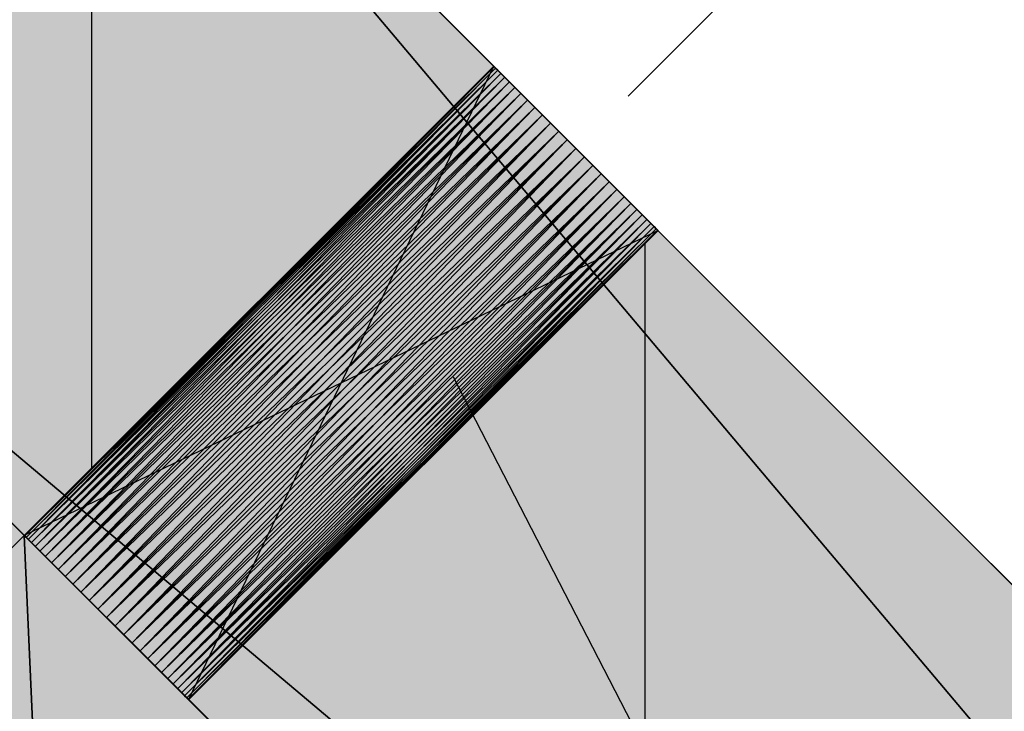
# Model space of a CAD drawing. Header units: millimetres. Extents: x 40580 to 559114, y -343730 to 81020.
# Tile 312 of 656: x 355514 to 355781, y -70669 to -70481. Entities that reach past the tile are written whole.
import ezdxf

# ---------------------------------------------------------------- set-up
doc = ezdxf.new("R2010")
doc.units = ezdxf.units.MM
doc.linetypes.add('______11', pattern=[500, 400, -50, 0, -50])
doc.linetypes.add('______5', pattern=[1100, 800, -100, 100, -100])
for name, color, linetype in [('____________', 7, 'Continuous'), ('_________________', 7, 'Continuous'), ('______________________', 7, 'Continuous'), ('_________________________0', 7, 'Continuous'), ('__________________________', 22, 'Continuous')]:
    doc.layers.add(name, color=color, linetype=linetype)

msp = doc.modelspace()

# ---------------------------------------------------------------- hatches: boundary and pattern name
at = {"layer": '____________', "linetype": 'Continuous'}
h = msp.add_hatch(color=9, dxfattribs=at)
h.paths.add_polyline_path([(355559.39, -70665.84), (356879.56, -71986), (357006.84, -71858.73), (355686.67, -70538.56)])
h.paths.add_polyline_path([(355387.56, -70494.01), (355514.84, -70621.29), (355642.12, -70494.01), (355514.84, -70366.73)])
msp.add_hatch(color=9, dxfattribs=at).paths.add_polyline_path([(354454.18, -71681.95), (355514.84, -70621.29), (355387.56, -70494.01), (354326.9, -71554.67)])

# ---------------------------------------------------------------- linework, layer by layer
at = {"layer": '____________', "color": 253, "linetype": '______5'}
msp.add_line((355533.15, -70602.98), (355533.15, -70385.04), dxfattribs=at)
at = {"layer": '____________', "color": 253, "linetype": '______11'}
msp.add_line((355683.15, -70789.6), (355683.15, -70542.07), dxfattribs=at)
at = {"layer": '_________________', "color": 254, "linetype": 'Continuous'}
for points in [[(355514.84, -72884.03), (354383.47, -71752.66), (355514.84, -70621.29)], [(355514.84, -72884.03), (355514.84, -70621.29), (355620.91, -72990.1)], [(355620.91, -72990.1), (355514.84, -70621.29), (355620.91, -70727.35)]]:
    msp.add_solid(points, dxfattribs=at)
at = {"layer": '______________________', "color": 253, "linetype": 'Continuous'}
msp.add_line((355678.54, -70502.14), (355973.7, -70206.98), dxfattribs=at)
at = {"layer": '_________________________0', "color": 7, "linetype": 'Continuous'}
msp.add_line((355631.16, -70578.25), (355861.84, -71026.36), dxfattribs=at)
at = {"layer": '__________________________', "color": 180, "linetype": 'Continuous'}
for p, q in [((355514.84, -70621.29), (355642.12, -70494.01)), ((355559.39, -70665.84), (355642.12, -70494.01)), ((355642.12, -70494.01), (355686.67, -70538.56)), ((355686.67, -70538.56), (355514.84, -70621.29)), ((355686.67, -70538.56), (355559.39, -70665.84)), ((355559.39, -70665.84), (355514.84, -70621.29))]:
    msp.add_line(p, q, dxfattribs=at)
at = {"layer": '__________________________', "color": 171, "linetype": 'Continuous'}
for points in [[(355642.12, -70583.1), (355559.39, -70576.74), (355642.12, -70494.01)], [(355642.12, -70583.1), (355642.12, -70494.01), (355686.67, -70538.56)], [(355559.39, -70665.84), (355514.84, -70621.29), (355559.39, -70576.74)], [(355559.39, -70665.84), (355559.39, -70576.74), (355642.12, -70583.1)]]:
    msp.add_solid(points, dxfattribs=at)

# ---------------------------------------------------------------- meshes
at = {"layer": '____________', "color": 7, "linetype": 'Continuous'}
mesh = msp.add_polyface(dxfattribs=at)
corners = [(356250.23, -66378.65, -740), (356038.1, -66590.78, -740), (356038.1, -66590.78, -900), (356250.23, -66378.65, -900), (356250.23, -66378.65, -3800), (352332.86, -70296.02, -3800), (352332.86, -70296.02, -1600), (351625.75, -71003.13, -1600), (351625.75, -71003.13, -3800), (350494.38, -72134.5, -3800), (350494.38, -72134.5, -350), (355175.43, -67453.45, -350), (355175.43, -67453.45, -650), (355528.98, -67099.9, -650), (355528.98, -67099.9, -350), (356250.23, -66378.65, -350), (353160.18, -69468.7, -3000), (352594.49, -70034.39, -3000), (352594.49, -70034.39, -3400), (353160.18, -69468.7, -3400)]
mesh.append_faces([[corners[k] for k in face] for face in [(13, 1, 17), (6, 12, 17), (16, 2, 4)]], dxfattribs={"vtx0": -1, "vtx1": -1, "vtx2": -1, "color": 7})
mesh.append_faces([[corners[k] for k in face] for face in [(12, 6, 7), (2, 16, 17), (17, 5, 6)]], dxfattribs={"vtx0": -1, "vtx2": -1, "color": 7})
mesh.append_faces([[corners[k] for k in face] for face in [(14, 15, 1), (13, 14, 1), (11, 12, 7), (10, 11, 7), (7, 8, 10), (1, 2, 17), (12, 13, 17), (17, 18, 5), (18, 19, 5), (4, 5, 19), (19, 16, 4)]], dxfattribs={"vtx1": -1, "vtx2": -1, "color": 7})
mesh.append_faces([[corners[k] for k in face] for face in [(15, 0, 1), (8, 9, 10), (2, 3, 4)]], dxfattribs={"vtx2": -1, "color": 7})
mesh = msp.add_polyface(dxfattribs=at)
corners = [(356377.51, -66505.93, -350), (355656.26, -67227.18, -350), (355656.26, -67227.18, -650), (355302.71, -67580.73, -650), (355302.71, -67580.73, -350), (350621.66, -72261.78, -350), (350621.66, -72261.78, -3800), (351753.03, -71130.41, -3800), (351753.03, -71130.41, -1600), (352460.14, -70423.3, -1600), (352460.14, -70423.3, -3800), (356377.51, -66505.93, -3800), (356377.51, -66505.93, -900), (356165.38, -66718.06, -900), (356165.38, -66718.06, -740), (356377.51, -66505.93, -740), (352721.77, -70161.67, -3000), (353287.45, -69595.98, -3000), (353287.45, -69595.98, -3400), (352721.77, -70161.67, -3400)]
mesh.append_faces([[corners[k] for k in face] for face in [(13, 2, 11), (17, 2, 9), (11, 2, 18)]], dxfattribs={"vtx0": -1, "vtx1": -1, "vtx2": -1, "color": 7})
mesh.append_faces([[corners[k] for k in face] for face in [(18, 10, 11)]], dxfattribs={"vtx0": -1, "vtx2": -1, "color": 7})
mesh.append_faces([[corners[k] for k in face] for face in [(5, 6, 8), (8, 9, 5), (13, 14, 2), (15, 0, 2), (14, 15, 2), (9, 10, 16), (2, 3, 9), (16, 17, 9), (17, 18, 2), (18, 19, 10), (19, 16, 10), (4, 5, 9), (3, 4, 9)]], dxfattribs={"vtx1": -1, "vtx2": -1, "color": 7})
mesh.append_faces([[corners[k] for k in face] for face in [(6, 7, 8), (11, 12, 13), (0, 1, 2)]], dxfattribs={"vtx2": -1, "color": 7})
mesh = msp.add_polyface(dxfattribs=at)
corners = [(355387.56, -70494.01, -3800), (355514.84, -70366.73, -3800), (357006.84, -71858.73, -3800), (356879.56, -71986, -3800)]
mesh.append_faces([[corners[k] for k in face] for face in [(1, 2, 0)]], dxfattribs={"vtx1": -1, "color": 7})
mesh.append_faces([[corners[k] for k in face] for face in [(2, 3, 0)]], dxfattribs={"vtx2": -1, "color": 7})
mesh = msp.add_polyface(dxfattribs=at)
corners = [(355514.84, -70366.73, -350), (355387.56, -70494.01, -350), (356879.56, -71986, -350), (357006.84, -71858.73, -350)]
mesh.append_faces([[corners[k] for k in face] for face in [(1, 2, 0)]], dxfattribs={"vtx1": -1, "color": 7})
mesh.append_faces([[corners[k] for k in face] for face in [(2, 3, 0)]], dxfattribs={"vtx2": -1, "color": 7})
mesh = msp.add_polyface(dxfattribs=at)
corners = [(355514.84, -70366.73, -3800), (355387.56, -70494.01, -3800), (355387.56, -70494.01, -350), (355514.84, -70366.73, -350)]
mesh.append_faces([[corners[k] for k in face] for face in [(1, 2, 0)]], dxfattribs={"vtx1": -1, "color": 7})
mesh.append_faces([[corners[k] for k in face] for face in [(2, 3, 0)]], dxfattribs={"vtx2": -1, "color": 7})
mesh = msp.add_polyface(dxfattribs=at)
corners = [(357006.84, -71858.73, -3800), (355514.84, -70366.73, -3800), (355514.84, -70366.73, -350), (357006.84, -71858.73, -350), (355675.53, -70527.42, -1541.22), (355666.72, -70518.61, -1537.17), (355657.51, -70509.4, -1538.54), (355649.49, -70501.38, -1545.09), (355644.05, -70495.94, -1555.69), (355642.12, -70494.01, -1568.5), (355644.05, -70495.94, -1581.31), (355649.49, -70501.38, -1591.91), (355657.51, -70509.4, -1598.46), (355666.72, -70518.61, -1599.83), (355675.53, -70527.42, -1595.78), (355682.41, -70534.3, -1587.02), (355686.18, -70538.07, -1575.05), (355686.18, -70538.07, -1561.95), (355682.41, -70534.3, -1549.98)]
mesh.append_faces([[corners[k] for k in face] for face in [(15, 3, 1)]], dxfattribs={"vtx0": -1, "vtx1": -1, "vtx2": -1, "color": 7})
mesh.append_faces([[corners[k] for k in face] for face in [(2, 4, 5), (18, 2, 3)]], dxfattribs={"vtx0": -1, "vtx2": -1, "color": 7})
mesh.append_faces([[corners[k] for k in face] for face in [(5, 6, 2), (6, 7, 2), (7, 8, 2), (8, 9, 2), (1, 2, 9), (9, 10, 1), (10, 11, 1), (11, 12, 1), (12, 13, 1), (13, 14, 1), (14, 15, 1), (15, 16, 3), (16, 17, 3), (17, 18, 3), (18, 4, 2)]], dxfattribs={"vtx1": -1, "vtx2": -1, "color": 7})
mesh.append_faces([[corners[k] for k in face] for face in [(3, 0, 1)]], dxfattribs={"vtx2": -1, "color": 7})
mesh = msp.add_polyface(dxfattribs=at)
corners = [(354383.47, -71752.66, -3800), (354256.19, -71625.38, -3800), (355387.56, -70494.01, -3800), (355514.84, -70621.29, -3800)]
mesh.append_faces([[corners[k] for k in face] for face in [(1, 2, 0)]], dxfattribs={"vtx1": -1, "color": 7})
mesh.append_faces([[corners[k] for k in face] for face in [(2, 3, 0)]], dxfattribs={"vtx2": -1, "color": 7})
mesh = msp.add_polyface(dxfattribs=at)
corners = [(355387.56, -70494.01, -350), (354326.9, -71554.67, -350), (354454.18, -71681.95, -350), (355514.84, -70621.29, -350)]
mesh.append_faces([[corners[k] for k in face] for face in [(1, 2, 0)]], dxfattribs={"vtx1": -1, "color": 7})
mesh.append_faces([[corners[k] for k in face] for face in [(2, 3, 0)]], dxfattribs={"vtx2": -1, "color": 7})
mesh = msp.add_polyface(dxfattribs=at)
corners = [(355387.56, -70494.01, -3800), (356879.56, -71986, -3800), (356879.56, -71986, -350), (355387.56, -70494.01, -350), (355550.21, -70656.65, -1593.98), (355541.75, -70648.19, -1599.31), (355532.48, -70638.93, -1599.31), (355524.02, -70630.47, -1593.98), (355517.83, -70624.27, -1584.25), (355514.96, -70621.41, -1571.79), (355515.93, -70622.38, -1558.77), (355520.56, -70627.01, -1547.42), (355528.06, -70634.5, -1539.72), (355537.12, -70643.56, -1537), (355546.17, -70652.62, -1539.72), (355553.67, -70660.12, -1547.42), (355558.3, -70664.75, -1558.77), (355559.27, -70665.71, -1571.79), (355556.4, -70662.85, -1584.25)]
mesh.append_faces([[corners[k] for k in face] for face in [(4, 0, 2)]], dxfattribs={"vtx0": -1, "vtx1": -1, "vtx2": -1, "color": 7})
mesh.append_faces([[corners[k] for k in face] for face in [(0, 4, 5), (9, 3, 0), (16, 2, 3)]], dxfattribs={"vtx0": -1, "vtx2": -1, "color": 7})
mesh.append_faces([[corners[k] for k in face] for face in [(5, 6, 0), (6, 7, 0), (7, 8, 0), (8, 9, 0), (9, 10, 3), (10, 11, 3), (11, 12, 3), (12, 13, 3), (13, 14, 3), (14, 15, 3), (15, 16, 3), (16, 17, 2), (17, 18, 2), (18, 4, 2)]], dxfattribs={"vtx1": -1, "vtx2": -1, "color": 7})
mesh.append_faces([[corners[k] for k in face] for face in [(0, 1, 2)]], dxfattribs={"vtx2": -1, "color": 7})
mesh = msp.add_polyface(dxfattribs=at)
corners = [(355514.84, -70621.29, -3800), (355387.56, -70494.01, -3800), (355387.56, -70494.01, -350), (355514.84, -70621.29, -350)]
mesh.append_faces([[corners[k] for k in face] for face in [(1, 2, 0)]], dxfattribs={"vtx1": -1, "color": 7})
mesh.append_faces([[corners[k] for k in face] for face in [(2, 3, 0)]], dxfattribs={"vtx2": -1, "color": 7})
mesh = msp.add_polyface(dxfattribs=at)
corners = [(355642.24, -70494.13, -1571.79), (355642.12, -70494.01, -1568.5), (355514.84, -70621.29, -1568.5), (355514.96, -70621.41, -1571.79)]
mesh.append_faces([[corners[k] for k in face] for face in [(1, 2, 0)]], dxfattribs={"vtx1": -1, "color": 7})
mesh.append_faces([[corners[k] for k in face] for face in [(2, 3, 0)]], dxfattribs={"vtx2": -1, "color": 7})
mesh = msp.add_polyface(dxfattribs=at)
corners = [(355642.12, -70494.01, -1568.5), (355642.24, -70494.13, -1565.21), (355514.96, -70621.41, -1565.21), (355514.84, -70621.29, -1568.5)]
mesh.append_faces([[corners[k] for k in face] for face in [(1, 2, 0)]], dxfattribs={"vtx1": -1, "color": 7})
mesh.append_faces([[corners[k] for k in face] for face in [(2, 3, 0)]], dxfattribs={"vtx2": -1, "color": 7})
mesh = msp.add_polyface(dxfattribs=at)
corners = [(355642.61, -70494.5, -1575.05), (355642.24, -70494.13, -1571.79), (355514.96, -70621.41, -1571.79), (355515.33, -70621.78, -1575.05)]
mesh.append_faces([[corners[k] for k in face] for face in [(1, 2, 0)]], dxfattribs={"vtx1": -1, "color": 7})
mesh.append_faces([[corners[k] for k in face] for face in [(2, 3, 0)]], dxfattribs={"vtx2": -1, "color": 7})
mesh = msp.add_polyface(dxfattribs=at)
corners = [(355642.24, -70494.13, -1565.21), (355642.61, -70494.5, -1561.95), (355515.33, -70621.78, -1561.95), (355514.96, -70621.41, -1565.21)]
mesh.append_faces([[corners[k] for k in face] for face in [(1, 2, 0)]], dxfattribs={"vtx1": -1, "color": 7})
mesh.append_faces([[corners[k] for k in face] for face in [(2, 3, 0)]], dxfattribs={"vtx2": -1, "color": 7})
mesh = msp.add_polyface(dxfattribs=at)
corners = [(355643.21, -70495.1, -1578.23), (355642.61, -70494.5, -1575.05), (355515.33, -70621.78, -1575.05), (355515.93, -70622.38, -1578.23)]
mesh.append_faces([[corners[k] for k in face] for face in [(1, 2, 0)]], dxfattribs={"vtx1": -1, "color": 7})
mesh.append_faces([[corners[k] for k in face] for face in [(2, 3, 0)]], dxfattribs={"vtx2": -1, "color": 7})
mesh = msp.add_polyface(dxfattribs=at)
corners = [(355642.61, -70494.5, -1561.95), (355643.21, -70495.1, -1558.77), (355515.93, -70622.38, -1558.77), (355515.33, -70621.78, -1561.95)]
mesh.append_faces([[corners[k] for k in face] for face in [(1, 2, 0)]], dxfattribs={"vtx1": -1, "color": 7})
mesh.append_faces([[corners[k] for k in face] for face in [(2, 3, 0)]], dxfattribs={"vtx2": -1, "color": 7})
mesh = msp.add_polyface(dxfattribs=at)
corners = [(355644.05, -70495.94, -1581.31), (355643.21, -70495.1, -1578.23), (355515.93, -70622.38, -1578.23), (355516.77, -70623.21, -1581.31)]
mesh.append_faces([[corners[k] for k in face] for face in [(1, 2, 0)]], dxfattribs={"vtx1": -1, "color": 7})
mesh.append_faces([[corners[k] for k in face] for face in [(2, 3, 0)]], dxfattribs={"vtx2": -1, "color": 7})
mesh = msp.add_polyface(dxfattribs=at)
corners = [(355643.21, -70495.1, -1558.77), (355644.05, -70495.94, -1555.69), (355516.77, -70623.21, -1555.69), (355515.93, -70622.38, -1558.77)]
mesh.append_faces([[corners[k] for k in face] for face in [(1, 2, 0)]], dxfattribs={"vtx1": -1, "color": 7})
mesh.append_faces([[corners[k] for k in face] for face in [(2, 3, 0)]], dxfattribs={"vtx2": -1, "color": 7})
mesh = msp.add_polyface(dxfattribs=at)
corners = [(355645.1, -70496.99, -1584.25), (355644.05, -70495.94, -1581.31), (355516.77, -70623.21, -1581.31), (355517.83, -70624.27, -1584.25)]
mesh.append_faces([[corners[k] for k in face] for face in [(1, 2, 0)]], dxfattribs={"vtx1": -1, "color": 7})
mesh.append_faces([[corners[k] for k in face] for face in [(2, 3, 0)]], dxfattribs={"vtx2": -1, "color": 7})
mesh = msp.add_polyface(dxfattribs=at)
corners = [(355644.05, -70495.94, -1555.69), (355645.1, -70496.99, -1552.75), (355517.83, -70624.27, -1552.75), (355516.77, -70623.21, -1555.69)]
mesh.append_faces([[corners[k] for k in face] for face in [(1, 2, 0)]], dxfattribs={"vtx1": -1, "color": 7})
mesh.append_faces([[corners[k] for k in face] for face in [(2, 3, 0)]], dxfattribs={"vtx2": -1, "color": 7})
mesh = msp.add_polyface(dxfattribs=at)
corners = [(355646.37, -70498.26, -1587.02), (355645.1, -70496.99, -1584.25), (355517.83, -70624.27, -1584.25), (355519.1, -70625.54, -1587.02)]
mesh.append_faces([[corners[k] for k in face] for face in [(1, 2, 0)]], dxfattribs={"vtx1": -1, "color": 7})
mesh.append_faces([[corners[k] for k in face] for face in [(2, 3, 0)]], dxfattribs={"vtx2": -1, "color": 7})
mesh = msp.add_polyface(dxfattribs=at)
corners = [(355645.1, -70496.99, -1552.75), (355646.37, -70498.26, -1549.98), (355519.1, -70625.54, -1549.98), (355517.83, -70624.27, -1552.75)]
mesh.append_faces([[corners[k] for k in face] for face in [(1, 2, 0)]], dxfattribs={"vtx1": -1, "color": 7})
mesh.append_faces([[corners[k] for k in face] for face in [(2, 3, 0)]], dxfattribs={"vtx2": -1, "color": 7})
mesh = msp.add_polyface(dxfattribs=at)
corners = [(355647.84, -70499.73, -1589.58), (355646.37, -70498.26, -1587.02), (355519.1, -70625.54, -1587.02), (355520.56, -70627.01, -1589.58)]
mesh.append_faces([[corners[k] for k in face] for face in [(1, 2, 0)]], dxfattribs={"vtx1": -1, "color": 7})
mesh.append_faces([[corners[k] for k in face] for face in [(2, 3, 0)]], dxfattribs={"vtx2": -1, "color": 7})
mesh = msp.add_polyface(dxfattribs=at)
corners = [(355646.37, -70498.26, -1549.98), (355647.84, -70499.73, -1547.42), (355520.56, -70627.01, -1547.42), (355519.1, -70625.54, -1549.98)]
mesh.append_faces([[corners[k] for k in face] for face in [(1, 2, 0)]], dxfattribs={"vtx1": -1, "color": 7})
mesh.append_faces([[corners[k] for k in face] for face in [(2, 3, 0)]], dxfattribs={"vtx2": -1, "color": 7})
mesh = msp.add_polyface(dxfattribs=at)
corners = [(355649.49, -70501.38, -1591.91), (355647.84, -70499.73, -1589.58), (355520.56, -70627.01, -1589.58), (355522.21, -70628.66, -1591.91)]
mesh.append_faces([[corners[k] for k in face] for face in [(1, 2, 0)]], dxfattribs={"vtx1": -1, "color": 7})
mesh.append_faces([[corners[k] for k in face] for face in [(2, 3, 0)]], dxfattribs={"vtx2": -1, "color": 7})
mesh = msp.add_polyface(dxfattribs=at)
corners = [(355647.84, -70499.73, -1547.42), (355649.49, -70501.38, -1545.09), (355522.21, -70628.66, -1545.09), (355520.56, -70627.01, -1547.42)]
mesh.append_faces([[corners[k] for k in face] for face in [(1, 2, 0)]], dxfattribs={"vtx1": -1, "color": 7})
mesh.append_faces([[corners[k] for k in face] for face in [(2, 3, 0)]], dxfattribs={"vtx2": -1, "color": 7})
mesh = msp.add_polyface(dxfattribs=at)
corners = [(355651.3, -70503.19, -1593.98), (355649.49, -70501.38, -1591.91), (355522.21, -70628.66, -1591.91), (355524.02, -70630.47, -1593.98)]
mesh.append_faces([[corners[k] for k in face] for face in [(1, 2, 0)]], dxfattribs={"vtx1": -1, "color": 7})
mesh.append_faces([[corners[k] for k in face] for face in [(2, 3, 0)]], dxfattribs={"vtx2": -1, "color": 7})
mesh = msp.add_polyface(dxfattribs=at)
corners = [(355649.49, -70501.38, -1545.09), (355651.3, -70503.19, -1543.02), (355524.02, -70630.47, -1543.02), (355522.21, -70628.66, -1545.09)]
mesh.append_faces([[corners[k] for k in face] for face in [(1, 2, 0)]], dxfattribs={"vtx1": -1, "color": 7})
mesh.append_faces([[corners[k] for k in face] for face in [(2, 3, 0)]], dxfattribs={"vtx2": -1, "color": 7})
mesh = msp.add_polyface(dxfattribs=at)
corners = [(355653.26, -70505.15, -1595.78), (355651.3, -70503.19, -1593.98), (355524.02, -70630.47, -1593.98), (355525.98, -70632.43, -1595.78)]
mesh.append_faces([[corners[k] for k in face] for face in [(1, 2, 0)]], dxfattribs={"vtx1": -1, "color": 7})
mesh.append_faces([[corners[k] for k in face] for face in [(2, 3, 0)]], dxfattribs={"vtx2": -1, "color": 7})
mesh = msp.add_polyface(dxfattribs=at)
corners = [(355651.3, -70503.19, -1543.02), (355653.26, -70505.15, -1541.22), (355525.98, -70632.43, -1541.22), (355524.02, -70630.47, -1543.02)]
mesh.append_faces([[corners[k] for k in face] for face in [(1, 2, 0)]], dxfattribs={"vtx1": -1, "color": 7})
mesh.append_faces([[corners[k] for k in face] for face in [(2, 3, 0)]], dxfattribs={"vtx2": -1, "color": 7})
mesh = msp.add_polyface(dxfattribs=at)
corners = [(355655.33, -70507.22, -1597.28), (355653.26, -70505.15, -1595.78), (355525.98, -70632.43, -1595.78), (355528.06, -70634.5, -1597.28)]
mesh.append_faces([[corners[k] for k in face] for face in [(1, 2, 0)]], dxfattribs={"vtx1": -1, "color": 7})
mesh.append_faces([[corners[k] for k in face] for face in [(2, 3, 0)]], dxfattribs={"vtx2": -1, "color": 7})
mesh = msp.add_polyface(dxfattribs=at)
corners = [(355653.26, -70505.15, -1541.22), (355655.33, -70507.22, -1539.72), (355528.06, -70634.5, -1539.72), (355525.98, -70632.43, -1541.22)]
mesh.append_faces([[corners[k] for k in face] for face in [(1, 2, 0)]], dxfattribs={"vtx1": -1, "color": 7})
mesh.append_faces([[corners[k] for k in face] for face in [(2, 3, 0)]], dxfattribs={"vtx2": -1, "color": 7})
mesh = msp.add_polyface(dxfattribs=at)
corners = [(355657.51, -70509.4, -1598.46), (355655.33, -70507.22, -1597.28), (355528.06, -70634.5, -1597.28), (355530.23, -70636.68, -1598.46)]
mesh.append_faces([[corners[k] for k in face] for face in [(1, 2, 0)]], dxfattribs={"vtx1": -1, "color": 7})
mesh.append_faces([[corners[k] for k in face] for face in [(2, 3, 0)]], dxfattribs={"vtx2": -1, "color": 7})
mesh = msp.add_polyface(dxfattribs=at)
corners = [(355655.33, -70507.22, -1539.72), (355657.51, -70509.4, -1538.54), (355530.23, -70636.68, -1538.54), (355528.06, -70634.5, -1539.72)]
mesh.append_faces([[corners[k] for k in face] for face in [(1, 2, 0)]], dxfattribs={"vtx1": -1, "color": 7})
mesh.append_faces([[corners[k] for k in face] for face in [(2, 3, 0)]], dxfattribs={"vtx2": -1, "color": 7})
mesh = msp.add_polyface(dxfattribs=at)
corners = [(355659.76, -70511.65, -1599.31), (355657.51, -70509.4, -1598.46), (355530.23, -70636.68, -1598.46), (355532.48, -70638.93, -1599.31)]
mesh.append_faces([[corners[k] for k in face] for face in [(1, 2, 0)]], dxfattribs={"vtx1": -1, "color": 7})
mesh.append_faces([[corners[k] for k in face] for face in [(2, 3, 0)]], dxfattribs={"vtx2": -1, "color": 7})
mesh = msp.add_polyface(dxfattribs=at)
corners = [(355657.51, -70509.4, -1538.54), (355659.76, -70511.65, -1537.69), (355532.48, -70638.93, -1537.69), (355530.23, -70636.68, -1538.54)]
mesh.append_faces([[corners[k] for k in face] for face in [(1, 2, 0)]], dxfattribs={"vtx1": -1, "color": 7})
mesh.append_faces([[corners[k] for k in face] for face in [(2, 3, 0)]], dxfattribs={"vtx2": -1, "color": 7})
mesh = msp.add_polyface(dxfattribs=at)
corners = [(355662.07, -70513.95, -1599.83), (355659.76, -70511.65, -1599.31), (355532.48, -70638.93, -1599.31), (355534.79, -70641.23, -1599.83)]
mesh.append_faces([[corners[k] for k in face] for face in [(1, 2, 0)]], dxfattribs={"vtx1": -1, "color": 7})
mesh.append_faces([[corners[k] for k in face] for face in [(2, 3, 0)]], dxfattribs={"vtx2": -1, "color": 7})
mesh = msp.add_polyface(dxfattribs=at)
corners = [(355659.76, -70511.65, -1537.69), (355662.07, -70513.95, -1537.17), (355534.79, -70641.23, -1537.17), (355532.48, -70638.93, -1537.69)]
mesh.append_faces([[corners[k] for k in face] for face in [(1, 2, 0)]], dxfattribs={"vtx1": -1, "color": 7})
mesh.append_faces([[corners[k] for k in face] for face in [(2, 3, 0)]], dxfattribs={"vtx2": -1, "color": 7})
mesh = msp.add_polyface(dxfattribs=at)
corners = [(355664.39, -70516.28, -1600), (355662.07, -70513.95, -1599.83), (355534.79, -70641.23, -1599.83), (355537.12, -70643.56, -1600)]
mesh.append_faces([[corners[k] for k in face] for face in [(1, 2, 0)]], dxfattribs={"vtx1": -1, "color": 7})
mesh.append_faces([[corners[k] for k in face] for face in [(2, 3, 0)]], dxfattribs={"vtx2": -1, "color": 7})
mesh = msp.add_polyface(dxfattribs=at)
corners = [(355662.07, -70513.95, -1537.17), (355664.39, -70516.28, -1537), (355537.12, -70643.56, -1537), (355534.79, -70641.23, -1537.17)]
mesh.append_faces([[corners[k] for k in face] for face in [(1, 2, 0)]], dxfattribs={"vtx1": -1, "color": 7})
mesh.append_faces([[corners[k] for k in face] for face in [(2, 3, 0)]], dxfattribs={"vtx2": -1, "color": 7})
mesh = msp.add_polyface(dxfattribs=at)
corners = [(355666.72, -70518.61, -1599.83), (355664.39, -70516.28, -1600), (355537.12, -70643.56, -1600), (355539.44, -70645.89, -1599.83)]
mesh.append_faces([[corners[k] for k in face] for face in [(1, 2, 0)]], dxfattribs={"vtx1": -1, "color": 7})
mesh.append_faces([[corners[k] for k in face] for face in [(2, 3, 0)]], dxfattribs={"vtx2": -1, "color": 7})
mesh = msp.add_polyface(dxfattribs=at)
corners = [(355664.39, -70516.28, -1537), (355666.72, -70518.61, -1537.17), (355539.44, -70645.89, -1537.17), (355537.12, -70643.56, -1537)]
mesh.append_faces([[corners[k] for k in face] for face in [(1, 2, 0)]], dxfattribs={"vtx1": -1, "color": 7})
mesh.append_faces([[corners[k] for k in face] for face in [(2, 3, 0)]], dxfattribs={"vtx2": -1, "color": 7})
mesh = msp.add_polyface(dxfattribs=at)
corners = [(355669.03, -70520.91, -1599.31), (355666.72, -70518.61, -1599.83), (355539.44, -70645.89, -1599.83), (355541.75, -70648.19, -1599.31)]
mesh.append_faces([[corners[k] for k in face] for face in [(1, 2, 0)]], dxfattribs={"vtx1": -1, "color": 7})
mesh.append_faces([[corners[k] for k in face] for face in [(2, 3, 0)]], dxfattribs={"vtx2": -1, "color": 7})
mesh = msp.add_polyface(dxfattribs=at)
corners = [(355666.72, -70518.61, -1537.17), (355669.03, -70520.91, -1537.69), (355541.75, -70648.19, -1537.69), (355539.44, -70645.89, -1537.17)]
mesh.append_faces([[corners[k] for k in face] for face in [(1, 2, 0)]], dxfattribs={"vtx1": -1, "color": 7})
mesh.append_faces([[corners[k] for k in face] for face in [(2, 3, 0)]], dxfattribs={"vtx2": -1, "color": 7})
mesh = msp.add_polyface(dxfattribs=at)
corners = [(355671.28, -70523.17, -1598.46), (355669.03, -70520.91, -1599.31), (355541.75, -70648.19, -1599.31), (355544, -70650.45, -1598.46)]
mesh.append_faces([[corners[k] for k in face] for face in [(1, 2, 0)]], dxfattribs={"vtx1": -1, "color": 7})
mesh.append_faces([[corners[k] for k in face] for face in [(2, 3, 0)]], dxfattribs={"vtx2": -1, "color": 7})
mesh = msp.add_polyface(dxfattribs=at)
corners = [(355669.03, -70520.91, -1537.69), (355671.28, -70523.17, -1538.54), (355544, -70650.45, -1538.54), (355541.75, -70648.19, -1537.69)]
mesh.append_faces([[corners[k] for k in face] for face in [(1, 2, 0)]], dxfattribs={"vtx1": -1, "color": 7})
mesh.append_faces([[corners[k] for k in face] for face in [(2, 3, 0)]], dxfattribs={"vtx2": -1, "color": 7})
mesh = msp.add_polyface(dxfattribs=at)
corners = [(355673.45, -70525.34, -1597.28), (355671.28, -70523.17, -1598.46), (355544, -70650.45, -1598.46), (355546.17, -70652.62, -1597.28)]
mesh.append_faces([[corners[k] for k in face] for face in [(1, 2, 0)]], dxfattribs={"vtx1": -1, "color": 7})
mesh.append_faces([[corners[k] for k in face] for face in [(2, 3, 0)]], dxfattribs={"vtx2": -1, "color": 7})
mesh = msp.add_polyface(dxfattribs=at)
corners = [(355671.28, -70523.17, -1538.54), (355673.45, -70525.34, -1539.72), (355546.17, -70652.62, -1539.72), (355544, -70650.45, -1538.54)]
mesh.append_faces([[corners[k] for k in face] for face in [(1, 2, 0)]], dxfattribs={"vtx1": -1, "color": 7})
mesh.append_faces([[corners[k] for k in face] for face in [(2, 3, 0)]], dxfattribs={"vtx2": -1, "color": 7})
mesh = msp.add_polyface(dxfattribs=at)
corners = [(355675.53, -70527.42, -1595.78), (355673.45, -70525.34, -1597.28), (355546.17, -70652.62, -1597.28), (355548.25, -70654.7, -1595.78)]
mesh.append_faces([[corners[k] for k in face] for face in [(1, 2, 0)]], dxfattribs={"vtx1": -1, "color": 7})
mesh.append_faces([[corners[k] for k in face] for face in [(2, 3, 0)]], dxfattribs={"vtx2": -1, "color": 7})
mesh = msp.add_polyface(dxfattribs=at)
corners = [(355673.45, -70525.34, -1539.72), (355675.53, -70527.42, -1541.22), (355548.25, -70654.7, -1541.22), (355546.17, -70652.62, -1539.72)]
mesh.append_faces([[corners[k] for k in face] for face in [(1, 2, 0)]], dxfattribs={"vtx1": -1, "color": 7})
mesh.append_faces([[corners[k] for k in face] for face in [(2, 3, 0)]], dxfattribs={"vtx2": -1, "color": 7})
mesh = msp.add_polyface(dxfattribs=at)
corners = [(355677.49, -70529.38, -1593.98), (355675.53, -70527.42, -1595.78), (355548.25, -70654.7, -1595.78), (355550.21, -70656.65, -1593.98)]
mesh.append_faces([[corners[k] for k in face] for face in [(1, 2, 0)]], dxfattribs={"vtx1": -1, "color": 7})
mesh.append_faces([[corners[k] for k in face] for face in [(2, 3, 0)]], dxfattribs={"vtx2": -1, "color": 7})
mesh = msp.add_polyface(dxfattribs=at)
corners = [(355675.53, -70527.42, -1541.22), (355677.49, -70529.38, -1543.02), (355550.21, -70656.65, -1543.02), (355548.25, -70654.7, -1541.22)]
mesh.append_faces([[corners[k] for k in face] for face in [(1, 2, 0)]], dxfattribs={"vtx1": -1, "color": 7})
mesh.append_faces([[corners[k] for k in face] for face in [(2, 3, 0)]], dxfattribs={"vtx2": -1, "color": 7})
mesh = msp.add_polyface(dxfattribs=at)
corners = [(355679.3, -70531.19, -1591.91), (355677.49, -70529.38, -1593.98), (355550.21, -70656.65, -1593.98), (355552.02, -70658.47, -1591.91)]
mesh.append_faces([[corners[k] for k in face] for face in [(1, 2, 0)]], dxfattribs={"vtx1": -1, "color": 7})
mesh.append_faces([[corners[k] for k in face] for face in [(2, 3, 0)]], dxfattribs={"vtx2": -1, "color": 7})
mesh = msp.add_polyface(dxfattribs=at)
corners = [(355677.49, -70529.38, -1543.02), (355679.3, -70531.19, -1545.09), (355552.02, -70658.47, -1545.09), (355550.21, -70656.65, -1543.02)]
mesh.append_faces([[corners[k] for k in face] for face in [(1, 2, 0)]], dxfattribs={"vtx1": -1, "color": 7})
mesh.append_faces([[corners[k] for k in face] for face in [(2, 3, 0)]], dxfattribs={"vtx2": -1, "color": 7})
mesh = msp.add_polyface(dxfattribs=at)
corners = [(355680.95, -70532.84, -1589.58), (355679.3, -70531.19, -1591.91), (355552.02, -70658.47, -1591.91), (355553.67, -70660.12, -1589.58)]
mesh.append_faces([[corners[k] for k in face] for face in [(1, 2, 0)]], dxfattribs={"vtx1": -1, "color": 7})
mesh.append_faces([[corners[k] for k in face] for face in [(2, 3, 0)]], dxfattribs={"vtx2": -1, "color": 7})
mesh = msp.add_polyface(dxfattribs=at)
corners = [(355679.3, -70531.19, -1545.09), (355680.95, -70532.84, -1547.42), (355553.67, -70660.12, -1547.42), (355552.02, -70658.47, -1545.09)]
mesh.append_faces([[corners[k] for k in face] for face in [(1, 2, 0)]], dxfattribs={"vtx1": -1, "color": 7})
mesh.append_faces([[corners[k] for k in face] for face in [(2, 3, 0)]], dxfattribs={"vtx2": -1, "color": 7})
mesh = msp.add_polyface(dxfattribs=at)
corners = [(355682.41, -70534.3, -1587.02), (355680.95, -70532.84, -1589.58), (355553.67, -70660.12, -1589.58), (355555.14, -70661.58, -1587.02)]
mesh.append_faces([[corners[k] for k in face] for face in [(1, 2, 0)]], dxfattribs={"vtx1": -1, "color": 7})
mesh.append_faces([[corners[k] for k in face] for face in [(2, 3, 0)]], dxfattribs={"vtx2": -1, "color": 7})
mesh = msp.add_polyface(dxfattribs=at)
corners = [(355680.95, -70532.84, -1547.42), (355682.41, -70534.3, -1549.98), (355555.14, -70661.58, -1549.98), (355553.67, -70660.12, -1547.42)]
mesh.append_faces([[corners[k] for k in face] for face in [(1, 2, 0)]], dxfattribs={"vtx1": -1, "color": 7})
mesh.append_faces([[corners[k] for k in face] for face in [(2, 3, 0)]], dxfattribs={"vtx2": -1, "color": 7})
mesh = msp.add_polyface(dxfattribs=at)
corners = [(355683.68, -70535.57, -1584.25), (355682.41, -70534.3, -1587.02), (355555.14, -70661.58, -1587.02), (355556.4, -70662.85, -1584.25)]
mesh.append_faces([[corners[k] for k in face] for face in [(1, 2, 0)]], dxfattribs={"vtx1": -1, "color": 7})
mesh.append_faces([[corners[k] for k in face] for face in [(2, 3, 0)]], dxfattribs={"vtx2": -1, "color": 7})
mesh = msp.add_polyface(dxfattribs=at)
corners = [(355682.41, -70534.3, -1549.98), (355683.68, -70535.57, -1552.75), (355556.4, -70662.85, -1552.75), (355555.14, -70661.58, -1549.98)]
mesh.append_faces([[corners[k] for k in face] for face in [(1, 2, 0)]], dxfattribs={"vtx1": -1, "color": 7})
mesh.append_faces([[corners[k] for k in face] for face in [(2, 3, 0)]], dxfattribs={"vtx2": -1, "color": 7})
mesh = msp.add_polyface(dxfattribs=at)
corners = [(355684.74, -70536.63, -1581.31), (355683.68, -70535.57, -1584.25), (355556.4, -70662.85, -1584.25), (355557.46, -70663.91, -1581.31)]
mesh.append_faces([[corners[k] for k in face] for face in [(1, 2, 0)]], dxfattribs={"vtx1": -1, "color": 7})
mesh.append_faces([[corners[k] for k in face] for face in [(2, 3, 0)]], dxfattribs={"vtx2": -1, "color": 7})
mesh = msp.add_polyface(dxfattribs=at)
corners = [(355683.68, -70535.57, -1552.75), (355684.74, -70536.63, -1555.69), (355557.46, -70663.91, -1555.69), (355556.4, -70662.85, -1552.75)]
mesh.append_faces([[corners[k] for k in face] for face in [(1, 2, 0)]], dxfattribs={"vtx1": -1, "color": 7})
mesh.append_faces([[corners[k] for k in face] for face in [(2, 3, 0)]], dxfattribs={"vtx2": -1, "color": 7})
mesh = msp.add_polyface(dxfattribs=at)
corners = [(355685.58, -70537.47, -1578.23), (355684.74, -70536.63, -1581.31), (355557.46, -70663.91, -1581.31), (355558.3, -70664.75, -1578.23)]
mesh.append_faces([[corners[k] for k in face] for face in [(1, 2, 0)]], dxfattribs={"vtx1": -1, "color": 7})
mesh.append_faces([[corners[k] for k in face] for face in [(2, 3, 0)]], dxfattribs={"vtx2": -1, "color": 7})
mesh = msp.add_polyface(dxfattribs=at)
corners = [(355684.74, -70536.63, -1555.69), (355685.58, -70537.47, -1558.77), (355558.3, -70664.75, -1558.77), (355557.46, -70663.91, -1555.69)]
mesh.append_faces([[corners[k] for k in face] for face in [(1, 2, 0)]], dxfattribs={"vtx1": -1, "color": 7})
mesh.append_faces([[corners[k] for k in face] for face in [(2, 3, 0)]], dxfattribs={"vtx2": -1, "color": 7})
mesh = msp.add_polyface(dxfattribs=at)
corners = [(355686.18, -70538.07, -1575.05), (355685.58, -70537.47, -1578.23), (355558.3, -70664.75, -1578.23), (355558.9, -70665.35, -1575.05)]
mesh.append_faces([[corners[k] for k in face] for face in [(1, 2, 0)]], dxfattribs={"vtx1": -1, "color": 7})
mesh.append_faces([[corners[k] for k in face] for face in [(2, 3, 0)]], dxfattribs={"vtx2": -1, "color": 7})
mesh = msp.add_polyface(dxfattribs=at)
corners = [(355685.58, -70537.47, -1558.77), (355686.18, -70538.07, -1561.95), (355558.9, -70665.35, -1561.95), (355558.3, -70664.75, -1558.77)]
mesh.append_faces([[corners[k] for k in face] for face in [(1, 2, 0)]], dxfattribs={"vtx1": -1, "color": 7})
mesh.append_faces([[corners[k] for k in face] for face in [(2, 3, 0)]], dxfattribs={"vtx2": -1, "color": 7})
mesh = msp.add_polyface(dxfattribs=at)
corners = [(355686.55, -70538.44, -1571.79), (355686.18, -70538.07, -1575.05), (355558.9, -70665.35, -1575.05), (355559.27, -70665.71, -1571.79)]
mesh.append_faces([[corners[k] for k in face] for face in [(1, 2, 0)]], dxfattribs={"vtx1": -1, "color": 7})
mesh.append_faces([[corners[k] for k in face] for face in [(2, 3, 0)]], dxfattribs={"vtx2": -1, "color": 7})
mesh = msp.add_polyface(dxfattribs=at)
corners = [(355686.18, -70538.07, -1561.95), (355686.55, -70538.44, -1565.21), (355559.27, -70665.71, -1565.21), (355558.9, -70665.35, -1561.95)]
mesh.append_faces([[corners[k] for k in face] for face in [(1, 2, 0)]], dxfattribs={"vtx1": -1, "color": 7})
mesh.append_faces([[corners[k] for k in face] for face in [(2, 3, 0)]], dxfattribs={"vtx2": -1, "color": 7})
mesh = msp.add_polyface(dxfattribs=at)
corners = [(355686.67, -70538.56, -1568.5), (355686.55, -70538.44, -1571.79), (355559.27, -70665.71, -1571.79), (355559.39, -70665.84, -1568.5)]
mesh.append_faces([[corners[k] for k in face] for face in [(1, 2, 0)]], dxfattribs={"vtx1": -1, "color": 7})
mesh.append_faces([[corners[k] for k in face] for face in [(2, 3, 0)]], dxfattribs={"vtx2": -1, "color": 7})
mesh = msp.add_polyface(dxfattribs=at)
corners = [(355686.55, -70538.44, -1565.21), (355686.67, -70538.56, -1568.5), (355559.39, -70665.84, -1568.5), (355559.27, -70665.71, -1565.21)]
mesh.append_faces([[corners[k] for k in face] for face in [(1, 2, 0)]], dxfattribs={"vtx1": -1, "color": 7})
mesh.append_faces([[corners[k] for k in face] for face in [(2, 3, 0)]], dxfattribs={"vtx2": -1, "color": 7})
mesh = msp.add_polyface(dxfattribs=at)
corners = [(354454.18, -71681.95, -400), (354383.47, -71752.66, -400), (354383.47, -71752.66, -3800), (355514.84, -70621.29, -3800), (355514.84, -70621.29, -350), (354454.18, -71681.95, -350)]
mesh.append_faces([[corners[k] for k in face] for face in [(3, 4, 0), (2, 3, 0)]], dxfattribs={"vtx1": -1, "vtx2": -1, "color": 7})
mesh.append_faces([[corners[k] for k in face] for face in [(4, 5, 0), (0, 1, 2)]], dxfattribs={"vtx2": -1, "color": 7})
at = {"layer": '_________________', "color": 7, "linetype": 'Continuous'}
mesh = msp.add_polyface(dxfattribs=at)
corners = [(355514.84, -70621.29, -1800), (354383.47, -71752.66, -1800), (354383.47, -71752.66, -1600), (355514.84, -70621.29, -1600)]
mesh.append_faces([[corners[k] for k in face] for face in [(1, 2, 0)]], dxfattribs={"vtx1": -1, "color": 7})
mesh.append_faces([[corners[k] for k in face] for face in [(2, 3, 0)]], dxfattribs={"vtx2": -1, "color": 7})
mesh = msp.add_polyface(dxfattribs=at)
corners = [(355620.91, -72990.1, -1600), (356752.28, -71858.73, -1600), (355514.84, -70621.29, -1600), (354383.47, -71752.66, -1600)]
mesh.append_faces([[corners[k] for k in face] for face in [(1, 2, 0)]], dxfattribs={"vtx1": -1, "color": 7})
mesh.append_faces([[corners[k] for k in face] for face in [(2, 3, 0)]], dxfattribs={"vtx2": -1, "color": 7})
mesh = msp.add_polyface(dxfattribs=at)
corners = [(356752.28, -71858.73, -1800), (355620.91, -72990.1, -1800), (354383.47, -71752.66, -1800), (355514.84, -70621.29, -1800)]
mesh.append_faces([[corners[k] for k in face] for face in [(1, 2, 0)]], dxfattribs={"vtx1": -1, "color": 7})
mesh.append_faces([[corners[k] for k in face] for face in [(2, 3, 0)]], dxfattribs={"vtx2": -1, "color": 7})
mesh = msp.add_polyface(dxfattribs=at)
corners = [(356752.28, -71858.73, -1800), (355514.84, -70621.29, -1800), (355514.84, -70621.29, -1600), (356752.28, -71858.73, -1600)]
mesh.append_faces([[corners[k] for k in face] for face in [(1, 2, 0)]], dxfattribs={"vtx1": -1, "color": 7})
mesh.append_faces([[corners[k] for k in face] for face in [(2, 3, 0)]], dxfattribs={"vtx2": -1, "color": 7})

doc.saveas('drawing.dxf')
